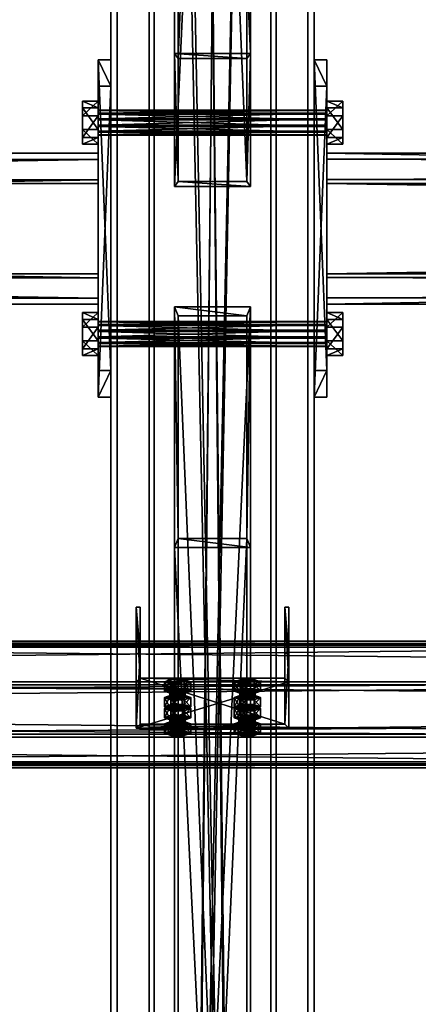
# Model space of a CAD drawing. Header units: millimetres. Extents: x -333 to 67333, y -930 to 39730.
# Tile 382 of 656: x 27748 to 28062, y 3966 to 4740. Entities that reach past the tile are written whole.
import ezdxf

# ---------------------------------------------------------------- set-up
doc = ezdxf.new("R2010")
doc.units = ezdxf.units.MM
for name, color, linetype in [('13', 7, 'Continuous'), ('5', 7, 'Continuous'), ('6', 7, 'Continuous'), ('7', 7, 'Continuous'), ('8', 7, 'Continuous'), ('95', 7, 'Continuous'), ('99', 7, 'Continuous')]:
    doc.layers.add(name, color=color, linetype=linetype)

msp = doc.modelspace()

# ---------------------------------------------------------------- meshes
at = {"layer": '13', "color": 30}
mesh = msp.add_polyface(dxfattribs=at)
corners = [(28500.01, 4248.32, 4335.28), (28500.01, 4175.93, 4319.89), (21700.01, 4175.93, 4319.89), (21700.01, 4248.32, 4335.28), (28500.01, 4217.1, 4126.22), (21700.01, 4217.1, 4126.22), (28500.01, 4156.45, 4113.33), (21700.01, 4156.45, 4113.33), (28500.01, 4153.75, 4126.05), (21700.01, 4153.75, 4126.05), (28500.01, 4151.8, 4125.63), (21700.01, 4151.8, 4125.63), (28500.01, 4154.91, 4110.96), (21700.01, 4154.91, 4110.96), (28500.01, 4219.47, 4124.68), (21700.01, 4219.47, 4124.68), (28500.01, 4178.31, 4318.35), (21700.01, 4178.31, 4318.35), (28500.01, 4246.78, 4332.91), (21700.01, 4246.78, 4332.91), (28500.01, 4249.48, 4320.19), (21700.01, 4249.48, 4320.19), (28500.01, 4251.44, 4320.61), (21700.01, 4251.44, 4320.61)]
mesh.append_faces([[corners[k] for k in face] for face in [(0, 2, 3, 3), (1, 5, 2, 2), (4, 7, 5, 5), (6, 9, 7, 7), (8, 11, 9, 9), (10, 13, 11, 11), (12, 15, 13, 13), (14, 17, 15, 15), (16, 19, 17, 17), (18, 21, 19, 19), (20, 23, 21, 21), (22, 3, 23, 23), (8, 12, 10, 10), (20, 0, 22, 22), (11, 7, 9, 9), (3, 21, 23, 23)]], dxfattribs={"vtx0": -1, "color": 30})
mesh.append_faces([[corners[k] for k in face] for face in [(14, 1, 16, 16), (16, 0, 18, 18), (18, 0, 20, 20), (2, 19, 3, 3), (19, 2, 17, 17), (17, 2, 15, 15), (15, 5, 13, 13), (13, 7, 11, 11), (21, 3, 19, 19)]], dxfattribs={"vtx0": -1, "vtx1": -1, "color": 30})
mesh.append_faces([[corners[k] for k in face] for face in [(12, 8, 6, 6), (6, 14, 12, 12), (14, 6, 4, 4), (14, 4, 1, 1), (16, 1, 0, 0), (15, 2, 5, 5), (13, 5, 7, 7)]], dxfattribs={"vtx0": -1, "vtx2": -1, "vtx3": -1, "color": 30})
mesh.append_faces([[corners[k] for k in face] for face in [(0, 1, 2, 2), (1, 4, 5, 5), (4, 6, 7, 7), (6, 8, 9, 9), (8, 10, 11, 11), (10, 12, 13, 13), (12, 14, 15, 15), (14, 16, 17, 17), (16, 18, 19, 19), (18, 20, 21, 21), (20, 22, 23, 23), (22, 0, 3, 3)]], dxfattribs={"vtx2": -1, "vtx3": -1, "color": 30})
mesh = msp.add_polyface(dxfattribs=at)
corners = [(34100.01, 4248.32, 4335.28), (34100.01, 4175.93, 4319.89), (27300.01, 4175.93, 4319.89), (27300.01, 4248.32, 4335.28), (34100.01, 4217.1, 4126.22), (27300.01, 4217.1, 4126.22), (34100.01, 4156.45, 4113.33), (27300.01, 4156.45, 4113.33), (34100.01, 4153.75, 4126.05), (27300.01, 4153.75, 4126.05), (34100.01, 4151.8, 4125.63), (27300.01, 4151.8, 4125.63), (34100.01, 4154.91, 4110.96), (27300.01, 4154.91, 4110.96), (34100.01, 4219.47, 4124.68), (27300.01, 4219.47, 4124.68), (34100.01, 4178.31, 4318.35), (27300.01, 4178.31, 4318.35), (34100.01, 4246.78, 4332.91), (27300.01, 4246.78, 4332.91), (34100.01, 4249.48, 4320.19), (27300.01, 4249.48, 4320.19), (34100.01, 4251.44, 4320.61), (27300.01, 4251.44, 4320.61)]
mesh.append_faces([[corners[k] for k in face] for face in [(0, 2, 3, 3), (1, 5, 2, 2), (4, 7, 5, 5), (6, 9, 7, 7), (8, 11, 9, 9), (10, 13, 11, 11), (12, 15, 13, 13), (14, 17, 15, 15), (16, 19, 17, 17), (18, 21, 19, 19), (20, 23, 21, 21), (22, 3, 23, 23), (8, 12, 10, 10), (20, 0, 22, 22), (11, 7, 9, 9), (3, 21, 23, 23)]], dxfattribs={"vtx0": -1, "color": 30})
mesh.append_faces([[corners[k] for k in face] for face in [(14, 1, 16, 16), (16, 0, 18, 18), (18, 0, 20, 20), (2, 19, 3, 3), (19, 2, 17, 17), (17, 2, 15, 15), (15, 5, 13, 13), (13, 7, 11, 11), (21, 3, 19, 19)]], dxfattribs={"vtx0": -1, "vtx1": -1, "color": 30})
mesh.append_faces([[corners[k] for k in face] for face in [(12, 8, 6, 6), (6, 14, 12, 12), (14, 6, 4, 4), (14, 4, 1, 1), (16, 1, 0, 0), (15, 2, 5, 5), (13, 5, 7, 7)]], dxfattribs={"vtx0": -1, "vtx2": -1, "vtx3": -1, "color": 30})
mesh.append_faces([[corners[k] for k in face] for face in [(0, 1, 2, 2), (1, 4, 5, 5), (4, 6, 7, 7), (6, 8, 9, 9), (8, 10, 11, 11), (10, 12, 13, 13), (12, 14, 15, 15), (14, 16, 17, 17), (16, 18, 19, 19), (18, 20, 21, 21), (20, 22, 23, 23), (22, 0, 3, 3)]], dxfattribs={"vtx2": -1, "vtx3": -1, "color": 30})
at = {"layer": '5', "color": 131}
mesh = msp.add_polyface(dxfattribs=at)
corners = [(27946, 185.3, 2984), (27854, 185.3, 2984), (27854, 9385, 2984), (27946, 9385, 2984), (27854, 185.3, 3076), (27854, 9385, 3076), (27946, 185.3, 3076), (27946, 9385, 3076), (27950, 185.3, 2980), (27950, 185.3, 3080), (27950, 9385, 3080), (27950, 9385, 2980), (27850, 185.3, 3080), (27850, 9385, 3080), (27850, 185.3, 2980), (27850, 9385, 2980)]
mesh.append_faces([[corners[k] for k in face] for face in [(0, 2, 3, 3), (1, 5, 2, 2), (4, 7, 5, 5), (6, 3, 7, 7), (8, 10, 11, 11), (9, 13, 10, 10), (12, 15, 13, 13), (14, 11, 15, 15)]], dxfattribs={"vtx0": -1, "color": 131})
mesh.append_faces([[corners[k] for k in face] for face in [(9, 6, 12, 12), (6, 8, 0, 0), (0, 8, 1, 1), (12, 4, 14, 14), (4, 12, 6, 6), (14, 1, 8, 8), (11, 3, 15, 15), (3, 10, 7, 7), (7, 10, 5, 5), (15, 2, 13, 13), (2, 15, 3, 3), (13, 5, 10, 10)]], dxfattribs={"vtx0": -1, "vtx1": -1, "color": 131})
mesh.append_faces([[corners[k] for k in face] for face in [(6, 9, 8, 8), (14, 4, 1, 1), (3, 11, 10, 10), (13, 2, 5, 5)]], dxfattribs={"vtx0": -1, "vtx2": -1, "vtx3": -1, "color": 131})
mesh.append_faces([[corners[k] for k in face] for face in [(0, 1, 2, 2), (1, 4, 5, 5), (4, 6, 7, 7), (6, 0, 3, 3), (8, 9, 10, 10), (9, 12, 13, 13), (12, 14, 15, 15), (14, 8, 11, 11)]], dxfattribs={"vtx2": -1, "vtx3": -1, "color": 131})
mesh = msp.add_polyface(dxfattribs=at)
corners = [(22390.09, 4540.33, 4064.12), (22390.09, 4630.32, 4083.25), (27810.08, 4630.32, 4083.25), (27810.08, 4540.33, 4064.12), (22390.09, 4611.2, 4173.24), (27810.08, 4611.2, 4173.24), (22390.09, 4521.21, 4154.11), (27810.08, 4521.21, 4154.11), (22390.09, 4537.25, 4059.38), (22390.09, 4516.46, 4157.19), (27810.08, 4516.46, 4157.19), (27810.08, 4537.25, 4059.38), (22390.09, 4614.28, 4177.98), (27810.08, 4614.28, 4177.98), (22390.09, 4635.07, 4080.17), (27810.08, 4635.07, 4080.17)]
mesh.append_faces([[corners[k] for k in face] for face in [(0, 2, 3, 3), (1, 5, 2, 2), (4, 7, 5, 5), (6, 3, 7, 7), (8, 10, 11, 11), (9, 13, 10, 10), (12, 15, 13, 13), (14, 11, 15, 15)]], dxfattribs={"vtx0": -1, "color": 131})
mesh.append_faces([[corners[k] for k in face] for face in [(9, 6, 12, 12), (6, 8, 0, 0), (0, 8, 1, 1), (12, 4, 14, 14), (4, 12, 6, 6), (14, 1, 8, 8), (11, 3, 15, 15), (3, 10, 7, 7), (13, 7, 10, 10)]], dxfattribs={"vtx0": -1, "vtx1": -1, "color": 131})
mesh.append_faces([[corners[k] for k in face] for face in [(6, 9, 8, 8), (14, 4, 1, 1), (3, 11, 10, 10), (15, 3, 2, 2), (2, 13, 15, 15), (13, 2, 5, 5), (13, 5, 7, 7)]], dxfattribs={"vtx0": -1, "vtx2": -1, "vtx3": -1, "color": 131})
mesh.append_faces([[corners[k] for k in face] for face in [(0, 1, 2, 2), (1, 4, 5, 5), (4, 6, 7, 7), (6, 0, 3, 3), (8, 9, 10, 10), (9, 12, 13, 13), (12, 14, 15, 15), (14, 8, 11, 11)]], dxfattribs={"vtx2": -1, "vtx3": -1, "color": 131})
mesh = msp.add_polyface(dxfattribs=at)
corners = [(27990.09, 4540.4, 4064.12), (27990.09, 4630.39, 4083.25), (33410.08, 4630.39, 4083.25), (33410.08, 4540.4, 4064.12), (27990.09, 4611.27, 4173.24), (33410.08, 4611.27, 4173.24), (27990.09, 4521.28, 4154.11), (33410.08, 4521.28, 4154.11), (27990.09, 4537.32, 4059.38), (27990.09, 4516.53, 4157.19), (33410.08, 4516.53, 4157.19), (33410.08, 4537.32, 4059.38), (27990.09, 4614.35, 4177.98), (33410.08, 4614.35, 4177.98), (27990.09, 4635.14, 4080.17), (33410.08, 4635.14, 4080.17)]
mesh.append_faces([[corners[k] for k in face] for face in [(0, 2, 3, 3), (1, 5, 2, 2), (4, 7, 5, 5), (6, 3, 7, 7), (8, 10, 11, 11), (9, 13, 10, 10), (12, 15, 13, 13), (14, 11, 15, 15)]], dxfattribs={"vtx0": -1, "color": 131})
mesh.append_faces([[corners[k] for k in face] for face in [(9, 6, 12, 12), (6, 8, 0, 0), (0, 8, 1, 1), (12, 4, 14, 14), (4, 12, 6, 6), (14, 1, 8, 8), (3, 10, 7, 7), (15, 2, 13, 13), (13, 7, 10, 10)]], dxfattribs={"vtx0": -1, "vtx1": -1, "color": 131})
mesh.append_faces([[corners[k] for k in face] for face in [(6, 9, 8, 8), (14, 4, 1, 1), (11, 3, 2, 2), (3, 11, 10, 10), (2, 15, 11, 11), (13, 2, 5, 5), (13, 5, 7, 7)]], dxfattribs={"vtx0": -1, "vtx2": -1, "vtx3": -1, "color": 131})
mesh.append_faces([[corners[k] for k in face] for face in [(0, 1, 2, 2), (1, 4, 5, 5), (4, 6, 7, 7), (6, 0, 3, 3), (8, 9, 10, 10), (9, 12, 13, 13), (12, 14, 15, 15), (14, 8, 11, 11)]], dxfattribs={"vtx2": -1, "vtx3": -1, "color": 131})
at = {"layer": '6', "color": 2}
mesh = msp.add_polyface(dxfattribs=at)
corners = [(27825, 7914.78, 4751.68), (27975, 7914.78, 4751.68), (27975, 175.3, 3106.65), (27825, 175.3, 3106.65), (27975, 7883.59, 4898.4), (27975, 25.3, 3228.12), (27825, 7883.59, 4898.4), (27825, 25.3, 3228.12), (27820, 7915.82, 4746.79), (27820, 7882.55, 4903.29), (27820, 20.3, 3232.17), (27820, 180.3, 3102.61), (27980, 7882.55, 4903.29), (27980, 20.3, 3232.17), (27980, 7915.82, 4746.79), (27980, 180.3, 3102.61)]
mesh.append_faces([[corners[k] for k in face] for face in [(0, 2, 3, 3), (1, 5, 2, 2), (4, 7, 5, 5), (6, 3, 7, 7), (8, 10, 11, 11), (9, 13, 10, 10), (12, 15, 13, 13), (14, 11, 15, 15)]], dxfattribs={"vtx0": -1, "color": 2})
mesh.append_faces([[corners[k] for k in face] for face in [(9, 6, 12, 12), (6, 8, 0, 0), (0, 8, 1, 1), (12, 4, 14, 14), (4, 12, 6, 6), (14, 1, 8, 8), (11, 3, 15, 15), (3, 10, 7, 7), (7, 10, 5, 5), (15, 2, 13, 13), (2, 15, 3, 3), (13, 5, 10, 10)]], dxfattribs={"vtx0": -1, "vtx1": -1, "color": 2})
mesh.append_faces([[corners[k] for k in face] for face in [(6, 9, 8, 8), (14, 4, 1, 1), (3, 11, 10, 10), (13, 2, 5, 5)]], dxfattribs={"vtx0": -1, "vtx2": -1, "vtx3": -1, "color": 2})
mesh.append_faces([[corners[k] for k in face] for face in [(0, 1, 2, 2), (1, 4, 5, 5), (4, 6, 7, 7), (6, 0, 3, 3), (8, 9, 10, 10), (9, 12, 13, 13), (12, 14, 15, 15), (14, 8, 11, 11)]], dxfattribs={"vtx2": -1, "vtx3": -1, "color": 2})
at = {"layer": '7', "color": 6}
mesh = msp.add_polyface(dxfattribs=at)
corners = [(27840.01, 4183.09, 4295.86), (27960.01, 4183.09, 4295.86), (27960.01, 4219.47, 4124.68), (27840.01, 4219.47, 4124.68), (27960.01, 4241.78, 4308.33), (27960.01, 4278.16, 4137.15), (27957.01, 4241.78, 4308.33), (27957.01, 4278.16, 4137.15), (27957.01, 4186.02, 4296.48), (27957.01, 4222.41, 4125.3), (27843.01, 4186.02, 4296.48), (27843.01, 4222.41, 4125.3), (27843.01, 4241.78, 4308.33), (27843.01, 4278.16, 4137.15), (27840.01, 4241.78, 4308.33), (27840.01, 4278.16, 4137.15)]
mesh.append_faces([[corners[k] for k in face] for face in [(0, 2, 3, 3), (1, 5, 2, 2), (4, 7, 5, 5), (6, 9, 7, 7), (8, 11, 9, 9), (10, 13, 11, 11), (12, 15, 13, 13), (14, 3, 15, 15), (12, 0, 14, 14), (7, 2, 5, 5)]], dxfattribs={"vtx0": -1, "color": 6})
mesh.append_faces([[corners[k] for k in face] for face in [(1, 8, 4, 4), (8, 0, 10, 10), (10, 0, 12, 12), (3, 11, 15, 15), (11, 2, 9, 9), (9, 2, 7, 7)]], dxfattribs={"vtx0": -1, "vtx1": -1, "color": 6})
mesh.append_faces([[corners[k] for k in face] for face in [(8, 1, 0, 0), (11, 3, 2, 2)]], dxfattribs={"vtx0": -1, "vtx2": -1, "vtx3": -1, "color": 6})
mesh.append_faces([[corners[k] for k in face] for face in [(6, 4, 8, 8), (13, 15, 11, 11)]], dxfattribs={"vtx1": -1, "color": 6})
mesh.append_faces([[corners[k] for k in face] for face in [(0, 1, 2, 2), (1, 4, 5, 5), (4, 6, 7, 7), (6, 8, 9, 9), (8, 10, 11, 11), (10, 12, 13, 13), (12, 14, 15, 15), (14, 0, 3, 3)]], dxfattribs={"vtx2": -1, "vtx3": -1, "color": 6})
at = {"layer": '8', "color": 253}
mesh = msp.add_polyface(dxfattribs=at)
corners = [(27873, 5920.24, 3080), (27927, 5920.24, 3080), (27927, 4612.96, 4044.77), (27873, 4612.96, 4044.77), (27927, 6044.86, 3080), (27927, 4709.72, 4065.33), (27873, 6044.86, 3080), (27873, 4709.72, 4065.33), (27870, 5915.19, 3080), (27870, 6049.91, 3080), (27870, 4713.64, 4066.17), (27870, 4609.04, 4043.93), (27930, 6049.91, 3080), (27930, 4713.64, 4066.17), (27930, 5915.19, 3080), (27930, 4609.04, 4043.93)]
mesh.append_faces([[corners[k] for k in face] for face in [(0, 2, 3, 3), (1, 5, 2, 2), (4, 7, 5, 5), (6, 3, 7, 7), (8, 10, 11, 11), (9, 13, 10, 10), (12, 15, 13, 13), (14, 11, 15, 15)]], dxfattribs={"vtx0": -1, "color": 253})
mesh.append_faces([[corners[k] for k in face] for face in [(9, 6, 12, 12), (6, 8, 0, 0), (0, 8, 1, 1), (12, 4, 14, 14), (4, 12, 6, 6), (14, 1, 8, 8), (11, 3, 15, 15), (3, 10, 7, 7), (7, 10, 5, 5), (15, 2, 13, 13), (2, 15, 3, 3), (13, 5, 10, 10)]], dxfattribs={"vtx0": -1, "vtx1": -1, "color": 253})
mesh.append_faces([[corners[k] for k in face] for face in [(6, 9, 8, 8), (14, 4, 1, 1), (3, 11, 10, 10), (13, 2, 5, 5)]], dxfattribs={"vtx0": -1, "vtx2": -1, "vtx3": -1, "color": 253})
mesh.append_faces([[corners[k] for k in face] for face in [(0, 1, 2, 2), (1, 4, 5, 5), (4, 6, 7, 7), (6, 0, 3, 3), (8, 9, 10, 10), (9, 12, 13, 13), (12, 14, 15, 15), (14, 8, 11, 11)]], dxfattribs={"vtx2": -1, "vtx3": -1, "color": 253})
mesh = msp.add_polyface(dxfattribs=at)
corners = [(27873, 4507.16, 4022.28), (27927, 4507.16, 4022.28), (27927, 3230.36, 3080), (27873, 3230.36, 3080), (27927, 4332.13, 3985.08), (27927, 3105.74, 3080), (27873, 4332.13, 3985.08), (27873, 3105.74, 3080), (27870, 4514.26, 4023.79), (27870, 4325.04, 3983.57), (27870, 3100.69, 3080), (27870, 3235.41, 3080), (27930, 4325.04, 3983.57), (27930, 3100.69, 3080), (27930, 4514.26, 4023.79), (27930, 3235.41, 3080)]
mesh.append_faces([[corners[k] for k in face] for face in [(0, 2, 3, 3), (1, 5, 2, 2), (4, 7, 5, 5), (6, 3, 7, 7), (8, 10, 11, 11), (9, 13, 10, 10), (12, 15, 13, 13), (14, 11, 15, 15)]], dxfattribs={"vtx0": -1, "color": 253})
mesh.append_faces([[corners[k] for k in face] for face in [(9, 6, 12, 12), (6, 8, 0, 0), (0, 8, 1, 1), (12, 4, 14, 14), (4, 12, 6, 6), (14, 1, 8, 8), (11, 3, 15, 15), (3, 10, 7, 7), (7, 10, 5, 5), (15, 2, 13, 13), (2, 15, 3, 3), (13, 5, 10, 10)]], dxfattribs={"vtx0": -1, "vtx1": -1, "color": 253})
mesh.append_faces([[corners[k] for k in face] for face in [(6, 9, 8, 8), (14, 4, 1, 1), (3, 11, 10, 10), (13, 2, 5, 5)]], dxfattribs={"vtx0": -1, "vtx2": -1, "vtx3": -1, "color": 253})
mesh.append_faces([[corners[k] for k in face] for face in [(0, 1, 2, 2), (1, 4, 5, 5), (4, 6, 7, 7), (6, 0, 3, 3), (8, 9, 10, 10), (9, 12, 13, 13), (12, 14, 15, 15), (14, 8, 11, 11)]], dxfattribs={"vtx2": -1, "vtx3": -1, "color": 253})
at = {"layer": '95', "color": 7}
mesh = msp.add_polyface(dxfattribs=at)
corners = [(27810.08, 4502.68, 4103.09), (27810.08, 4502.41, 4097.92), (27990.08, 4502.41, 4097.92), (27990.08, 4502.68, 4103.09), (27810.08, 4499.59, 4093.58), (27990.08, 4499.59, 4093.58), (27810.08, 4494.98, 4091.23), (27990.08, 4494.98, 4091.23), (27810.08, 4489.81, 4091.5), (27990.08, 4489.81, 4091.5), (27810.08, 4485.47, 4094.32), (27990.08, 4485.47, 4094.32), (27810.08, 4483.12, 4098.93), (27990.08, 4483.12, 4098.93), (27810.08, 4483.39, 4104.1), (27990.08, 4483.39, 4104.1), (27810.08, 4486.21, 4108.44), (27990.08, 4486.21, 4108.44), (27810.08, 4490.82, 4110.79), (27990.08, 4490.82, 4110.79), (27810.08, 4495.99, 4110.52), (27990.08, 4495.99, 4110.52), (27810.08, 4500.33, 4107.7), (27990.08, 4500.33, 4107.7), (27990.08, 4509.84, 4104.61), (27990.08, 4504.49, 4088.14), (28002.58, 4504.49, 4088.14), (28002.58, 4509.84, 4104.61), (27990.08, 4487.55, 4084.54), (28002.58, 4487.55, 4084.54), (27990.08, 4475.96, 4097.41), (28002.58, 4475.96, 4097.41), (27990.08, 4481.31, 4113.88), (28002.58, 4481.31, 4113.88), (27990.08, 4498.25, 4117.48), (28002.58, 4498.25, 4117.48), (27797.58, 4509.84, 4104.61), (27797.58, 4504.49, 4088.14), (27810.08, 4504.49, 4088.14), (27810.08, 4509.84, 4104.61), (27797.58, 4487.55, 4084.54), (27810.08, 4487.55, 4084.54), (27797.58, 4475.96, 4097.41), (27810.08, 4475.96, 4097.41), (27797.58, 4481.31, 4113.88), (27810.08, 4481.31, 4113.88), (27797.58, 4498.25, 4117.48), (27810.08, 4498.25, 4117.48), (27810.08, 4668.97, 4138.43), (27810.08, 4668.7, 4133.26), (27990.08, 4668.7, 4133.26), (27990.08, 4668.97, 4138.43), (27810.08, 4665.88, 4128.92), (27990.08, 4665.88, 4128.92), (27810.08, 4661.27, 4126.57), (27990.08, 4661.27, 4126.57), (27810.08, 4656.1, 4126.84), (27990.08, 4656.1, 4126.84), (27810.08, 4651.76, 4129.66), (27990.08, 4651.76, 4129.66), (27810.08, 4649.41, 4134.27), (27990.08, 4649.41, 4134.27), (27810.08, 4649.68, 4139.44), (27990.08, 4649.68, 4139.44), (27810.08, 4652.5, 4143.78), (27990.08, 4652.5, 4143.78), (27810.08, 4657.11, 4146.13), (27990.08, 4657.11, 4146.13), (27810.08, 4662.28, 4145.86), (27990.08, 4662.28, 4145.86), (27810.08, 4666.62, 4143.04), (27990.08, 4666.62, 4143.04), (27990.08, 4676.13, 4139.95), (27990.08, 4670.78, 4123.48), (28002.58, 4670.78, 4123.48), (28002.58, 4676.13, 4139.95), (27990.08, 4653.83, 4119.88), (28002.58, 4653.83, 4119.88), (27990.08, 4642.25, 4132.75), (28002.58, 4642.25, 4132.75), (27990.08, 4647.6, 4149.22), (28002.58, 4647.6, 4149.22), (27990.08, 4664.54, 4152.83), (28002.58, 4664.54, 4152.83), (27797.58, 4676.13, 4139.95), (27797.58, 4670.78, 4123.48), (27810.08, 4670.78, 4123.48), (27810.08, 4676.13, 4139.95), (27797.58, 4653.83, 4119.88), (27810.08, 4653.83, 4119.88), (27797.58, 4642.25, 4132.75), (27810.08, 4642.25, 4132.75), (27797.58, 4647.6, 4149.22), (27810.08, 4647.6, 4149.22), (27797.58, 4664.54, 4152.83), (27810.08, 4664.54, 4152.83)]
mesh.append_faces([[corners[k] for k in face] for face in [(0, 2, 3, 3), (1, 5, 2, 2), (4, 7, 5, 5), (6, 9, 7, 7), (8, 11, 9, 9), (10, 13, 11, 11), (12, 15, 13, 13), (14, 17, 15, 15), (16, 19, 17, 17), (18, 21, 19, 19), (20, 23, 21, 21), (22, 3, 23, 23), (4, 8, 6, 6), (16, 20, 18, 18), (23, 19, 21, 21), (9, 5, 7, 7), (24, 26, 27, 27), (25, 29, 26, 26), (28, 31, 29, 29), (30, 33, 31, 31), (32, 35, 33, 33), (34, 27, 35, 35), (25, 30, 28, 28), (32, 24, 34, 34), (27, 33, 35, 35), (31, 26, 29, 29), (36, 38, 39, 39), (37, 41, 38, 38), (40, 43, 41, 41), (42, 45, 43, 43), (44, 47, 45, 45), (46, 39, 47, 47), (37, 42, 40, 40), (44, 36, 46, 46), (39, 45, 47, 47), (43, 38, 41, 41), (48, 50, 51, 51), (49, 53, 50, 50), (52, 55, 53, 53), (54, 57, 55, 55), (56, 59, 57, 57), (58, 61, 59, 59), (60, 63, 61, 61), (62, 65, 63, 63), (64, 67, 65, 65), (66, 69, 67, 67), (68, 71, 69, 69), (70, 51, 71, 71), (52, 56, 54, 54), (64, 68, 66, 66), (71, 67, 69, 69), (57, 53, 55, 55), (72, 74, 75, 75), (73, 77, 74, 74), (76, 79, 77, 77), (78, 81, 79, 79), (80, 83, 81, 81), (82, 75, 83, 83), (73, 78, 76, 76), (80, 72, 82, 82), (75, 81, 83, 83), (79, 74, 77, 77), (84, 86, 87, 87), (85, 89, 86, 86), (88, 91, 89, 89), (90, 93, 91, 91), (92, 95, 93, 93), (94, 87, 95, 95), (85, 90, 88, 88), (92, 84, 94, 94), (87, 93, 95, 95), (91, 86, 89, 89)]], dxfattribs={"vtx0": -1, "color": 7})
mesh.append_faces([[corners[k] for k in face] for face in [(8, 4, 10, 10), (10, 1, 12, 12), (12, 0, 14, 14), (14, 22, 16, 16), (19, 23, 17, 17), (17, 23, 15, 15), (15, 3, 13, 13), (13, 2, 11, 11), (11, 5, 9, 9), (30, 25, 32, 32), (33, 26, 31, 31), (42, 36, 44, 44), (45, 39, 43, 43), (56, 52, 58, 58), (58, 49, 60, 60), (60, 48, 62, 62), (62, 70, 64, 64), (67, 71, 65, 65), (65, 71, 63, 63), (63, 51, 61, 61), (61, 50, 59, 59), (59, 53, 57, 57), (78, 73, 80, 80), (81, 74, 79, 79), (90, 85, 92, 92), (93, 87, 91, 91)]], dxfattribs={"vtx0": -1, "vtx1": -1, "color": 7})
mesh.append_faces([[corners[k] for k in face] for face in [(10, 4, 1, 1), (12, 1, 0, 0), (14, 0, 22, 22), (16, 22, 20, 20), (15, 23, 3, 3), (13, 3, 2, 2), (11, 2, 5, 5), (32, 25, 24, 24), (33, 27, 26, 26), (42, 37, 36, 36), (43, 39, 38, 38), (58, 52, 49, 49), (60, 49, 48, 48), (62, 48, 70, 70), (64, 70, 68, 68), (63, 71, 51, 51), (61, 51, 50, 50), (59, 50, 53, 53), (80, 73, 72, 72), (81, 75, 74, 74), (92, 85, 84, 84), (91, 87, 86, 86)]], dxfattribs={"vtx0": -1, "vtx2": -1, "vtx3": -1, "color": 7})
mesh.append_faces([[corners[k] for k in face] for face in [(0, 1, 2, 2), (1, 4, 5, 5), (4, 6, 7, 7), (6, 8, 9, 9), (8, 10, 11, 11), (10, 12, 13, 13), (12, 14, 15, 15), (14, 16, 17, 17), (16, 18, 19, 19), (18, 20, 21, 21), (20, 22, 23, 23), (22, 0, 3, 3), (24, 25, 26, 26), (25, 28, 29, 29), (28, 30, 31, 31), (30, 32, 33, 33), (32, 34, 35, 35), (34, 24, 27, 27), (36, 37, 38, 38), (37, 40, 41, 41), (40, 42, 43, 43), (42, 44, 45, 45), (44, 46, 47, 47), (46, 36, 39, 39), (48, 49, 50, 50), (49, 52, 53, 53), (52, 54, 55, 55), (54, 56, 57, 57), (56, 58, 59, 59), (58, 60, 61, 61), (60, 62, 63, 63), (62, 64, 65, 65), (64, 66, 67, 67), (66, 68, 69, 69), (68, 70, 71, 71), (70, 48, 51, 51), (72, 73, 74, 74), (73, 76, 77, 77), (76, 78, 79, 79), (78, 80, 81, 81), (80, 82, 83, 83), (82, 72, 75, 75), (84, 85, 86, 86), (85, 88, 89, 89), (88, 90, 91, 91), (90, 92, 93, 93), (92, 94, 95, 95), (94, 84, 87, 87)]], dxfattribs={"vtx2": -1, "vtx3": -1, "color": 7})
at = {"layer": '95', "color": 20}
mesh = msp.add_polyface(dxfattribs=at)
corners = [(27866.51, 4207.12, 4173.17), (27867.31, 4212.63, 4171.28), (27866.51, 4212.01, 4174.21), (27867.31, 4207.74, 4170.24), (27869.51, 4208.2, 4168.09), (27869.51, 4213.09, 4169.13), (27872.51, 4208.37, 4167.3), (27872.51, 4213.26, 4168.34), (27875.51, 4208.2, 4168.09), (27875.51, 4213.09, 4169.13), (27877.71, 4207.74, 4170.24), (27877.71, 4212.63, 4171.28), (27878.51, 4212.01, 4174.21), (27878.51, 4207.12, 4173.17), (27877.71, 4211.39, 4177.15), (27867.31, 4206.5, 4176.11), (27867.31, 4211.39, 4177.15), (27869.51, 4210.93, 4179.29), (27875.51, 4210.93, 4179.29), (27872.51, 4210.76, 4180.08), (27862.12, 4212.01, 4174.21), (27867.31, 4213.88, 4165.41), (27867.31, 4221.22, 4166.97), (27862.12, 4219.35, 4175.77), (27877.71, 4213.88, 4165.41), (27877.71, 4221.22, 4166.97), (27882.9, 4212.01, 4174.21), (27882.9, 4219.35, 4175.77), (27877.71, 4210.14, 4183.02), (27877.71, 4217.48, 4184.57), (27867.31, 4210.14, 4183.02), (27867.31, 4217.48, 4184.57)]
mesh.append_faces([[corners[k] for k in face] for face in [(0, 1, 2, 2), (3, 5, 1, 1), (4, 7, 5, 5), (6, 9, 7, 7), (8, 11, 9, 9), (10, 12, 11, 11), (13, 14, 12, 12), (15, 2, 16, 16), (17, 18, 19, 19), (9, 5, 7, 7), (20, 22, 23, 23), (21, 25, 22, 22), (24, 27, 25, 25), (26, 29, 27, 27), (28, 31, 29, 29), (30, 23, 31, 31), (21, 26, 24, 24), (28, 20, 30, 30), (23, 29, 31, 31), (27, 22, 25, 25)]], dxfattribs={"vtx0": -1, "color": 20})
mesh.append_faces([[corners[k] for k in face] for face in [(18, 16, 14, 14), (14, 2, 12, 12), (12, 1, 11, 11), (11, 5, 9, 9), (26, 20, 28, 28), (29, 23, 27, 27)]], dxfattribs={"vtx0": -1, "vtx1": -1, "color": 20})
mesh.append_faces([[corners[k] for k in face] for face in [(18, 17, 16, 16), (14, 16, 2, 2), (12, 2, 1, 1), (11, 1, 5, 5), (26, 21, 20, 20), (27, 23, 22, 22)]], dxfattribs={"vtx0": -1, "vtx2": -1, "vtx3": -1, "color": 20})
mesh.append_faces([[corners[k] for k in face] for face in [(3, 4, 5, 5), (4, 6, 7, 7), (6, 8, 9, 9), (8, 10, 11, 11), (20, 21, 22, 22), (21, 24, 25, 25), (24, 26, 27, 27), (26, 28, 29, 29), (28, 30, 31, 31), (30, 20, 23, 23)]], dxfattribs={"vtx2": -1, "vtx3": -1, "color": 20})
mesh = msp.add_polyface(dxfattribs=at)
corners = [(27921.51, 4207.12, 4173.17), (27922.31, 4212.63, 4171.28), (27921.51, 4212.01, 4174.21), (27922.31, 4207.74, 4170.24), (27924.51, 4208.2, 4168.09), (27924.51, 4213.09, 4169.13), (27927.51, 4208.37, 4167.3), (27927.51, 4213.26, 4168.34), (27930.51, 4208.2, 4168.09), (27930.51, 4213.09, 4169.13), (27932.71, 4207.74, 4170.24), (27932.71, 4212.63, 4171.28), (27933.51, 4212.01, 4174.21), (27933.51, 4207.12, 4173.17), (27932.71, 4211.39, 4177.15), (27922.31, 4206.5, 4176.11), (27922.31, 4211.39, 4177.15), (27927.51, 4210.76, 4180.08), (27924.51, 4210.93, 4179.29), (27930.51, 4210.93, 4179.29), (27917.12, 4212.01, 4174.21), (27922.31, 4213.88, 4165.41), (27922.31, 4221.22, 4166.97), (27917.12, 4219.35, 4175.77), (27932.71, 4213.88, 4165.41), (27932.71, 4221.22, 4166.97), (27937.9, 4212.01, 4174.21), (27937.9, 4219.35, 4175.77), (27932.71, 4210.14, 4183.02), (27932.71, 4217.48, 4184.57), (27922.31, 4210.14, 4183.02), (27922.31, 4217.48, 4184.57)]
mesh.append_faces([[corners[k] for k in face] for face in [(0, 1, 2, 2), (3, 5, 1, 1), (4, 7, 5, 5), (6, 9, 7, 7), (8, 11, 9, 9), (10, 12, 11, 11), (13, 14, 12, 12), (15, 2, 16, 16), (16, 17, 18, 18), (9, 5, 7, 7), (20, 22, 23, 23), (21, 25, 22, 22), (24, 27, 25, 25), (26, 29, 27, 27), (28, 31, 29, 29), (30, 23, 31, 31), (21, 26, 24, 24), (28, 20, 30, 30), (23, 29, 31, 31), (27, 22, 25, 25)]], dxfattribs={"vtx0": -1, "color": 20})
mesh.append_faces([[corners[k] for k in face] for face in [(17, 16, 19, 19), (19, 16, 14, 14), (14, 2, 12, 12), (12, 1, 11, 11), (11, 5, 9, 9), (26, 20, 28, 28), (29, 23, 27, 27)]], dxfattribs={"vtx0": -1, "vtx1": -1, "color": 20})
mesh.append_faces([[corners[k] for k in face] for face in [(14, 16, 2, 2), (12, 2, 1, 1), (11, 1, 5, 5), (26, 21, 20, 20), (27, 23, 22, 22)]], dxfattribs={"vtx0": -1, "vtx2": -1, "vtx3": -1, "color": 20})
mesh.append_faces([[corners[k] for k in face] for face in [(3, 4, 5, 5), (4, 6, 7, 7), (6, 8, 9, 9), (8, 10, 11, 11), (20, 21, 22, 22), (21, 24, 25, 25), (24, 26, 27, 27), (26, 28, 29, 29), (28, 30, 31, 31), (30, 20, 23, 23)]], dxfattribs={"vtx2": -1, "vtx3": -1, "color": 20})
mesh = msp.add_polyface(dxfattribs=at)
corners = [(27882.9, 4198.56, 4273.59), (27862.12, 4198.56, 4273.59), (27867.31, 4200.43, 4264.78), (27877.71, 4200.43, 4264.78), (27866.51, 4207.12, 4173.17), (27867.31, 4207.74, 4170.24), (27867.31, 4212.63, 4171.28), (27877.71, 4207.74, 4170.24), (27878.51, 4207.12, 4173.17), (27878.51, 4212.01, 4174.21), (27877.71, 4206.5, 4176.11), (27877.71, 4211.39, 4177.15), (27875.51, 4206.04, 4178.26), (27875.51, 4210.93, 4179.29), (27872.51, 4205.87, 4179.04), (27872.51, 4210.76, 4180.08), (27869.51, 4206.04, 4178.26), (27869.51, 4210.93, 4179.29), (27867.31, 4206.5, 4176.11), (27867.31, 4211.39, 4177.15), (27866.51, 4212.01, 4174.21), (27869.51, 4208.2, 4168.09), (27875.51, 4208.2, 4168.09), (27872.51, 4208.37, 4167.3), (27862.12, 4199.78, 4171.61), (27867.31, 4201.66, 4162.81), (27867.31, 4208.99, 4164.37), (27862.12, 4207.12, 4173.17), (27877.71, 4201.66, 4162.81), (27877.71, 4208.99, 4164.37), (27882.9, 4199.78, 4171.61), (27882.9, 4207.12, 4173.17), (27877.71, 4197.91, 4180.42), (27877.71, 4205.25, 4181.98), (27867.31, 4197.91, 4180.42), (27867.31, 4205.25, 4181.98)]
mesh.append_faces([[corners[k] for k in face] for face in [(0, 2, 3, 3), (10, 13, 11, 11), (12, 15, 13, 13), (14, 17, 15, 15), (16, 19, 17, 17), (21, 22, 23, 23), (12, 16, 14, 14), (24, 26, 27, 27), (25, 29, 26, 26), (28, 31, 29, 29), (30, 33, 31, 31), (32, 35, 33, 33), (34, 27, 35, 35), (25, 30, 28, 28), (27, 33, 35, 35), (31, 26, 29, 29)]], dxfattribs={"vtx0": -1, "color": 20})
mesh.append_faces([[corners[k] for k in face] for face in [(22, 21, 7, 7), (7, 5, 8, 8), (8, 4, 10, 10), (10, 18, 12, 12), (33, 27, 31, 31)]], dxfattribs={"vtx0": -1, "vtx1": -1, "color": 20})
mesh.append_faces([[corners[k] for k in face] for face in [(0, 1, 2, 2), (7, 21, 5, 5), (8, 5, 4, 4), (10, 4, 18, 18), (12, 18, 16, 16), (30, 25, 24, 24), (31, 27, 26, 26)]], dxfattribs={"vtx0": -1, "vtx2": -1, "vtx3": -1, "color": 20})
mesh.append_faces([[corners[k] for k in face] for face in [(4, 5, 6, 6), (7, 8, 9, 9), (8, 10, 11, 11), (10, 12, 13, 13), (12, 14, 15, 15), (14, 16, 17, 17), (16, 18, 19, 19), (18, 4, 20, 20), (24, 25, 26, 26), (25, 28, 29, 29), (28, 30, 31, 31), (30, 32, 33, 33), (32, 34, 35, 35), (34, 24, 27, 27)]], dxfattribs={"vtx2": -1, "vtx3": -1, "color": 20})
mesh = msp.add_polyface(dxfattribs=at)
corners = [(27937.9, 4198.56, 4273.59), (27917.12, 4198.56, 4273.59), (27922.31, 4200.43, 4264.78), (27932.71, 4200.43, 4264.78), (27921.51, 4207.12, 4173.17), (27922.31, 4207.74, 4170.24), (27922.31, 4212.63, 4171.28), (27932.71, 4207.74, 4170.24), (27933.51, 4207.12, 4173.17), (27933.51, 4212.01, 4174.21), (27932.71, 4206.5, 4176.11), (27932.71, 4211.39, 4177.15), (27930.51, 4206.04, 4178.26), (27930.51, 4210.93, 4179.29), (27927.51, 4205.87, 4179.04), (27927.51, 4210.76, 4180.08), (27924.51, 4206.04, 4178.26), (27924.51, 4210.93, 4179.29), (27922.31, 4206.5, 4176.11), (27922.31, 4211.39, 4177.15), (27921.51, 4212.01, 4174.21), (27924.51, 4208.2, 4168.09), (27930.51, 4208.2, 4168.09), (27927.51, 4208.37, 4167.3), (27917.12, 4199.78, 4171.61), (27922.31, 4201.66, 4162.81), (27922.31, 4208.99, 4164.37), (27917.12, 4207.12, 4173.17), (27932.71, 4201.66, 4162.81), (27932.71, 4208.99, 4164.37), (27937.9, 4199.78, 4171.61), (27937.9, 4207.12, 4173.17), (27932.71, 4197.91, 4180.42), (27932.71, 4205.25, 4181.98), (27922.31, 4197.91, 4180.42), (27922.31, 4205.25, 4181.98)]
mesh.append_faces([[corners[k] for k in face] for face in [(0, 2, 3, 3), (10, 13, 11, 11), (12, 15, 13, 13), (14, 17, 15, 15), (16, 19, 17, 17), (21, 22, 23, 23), (12, 16, 14, 14), (24, 26, 27, 27), (25, 29, 26, 26), (28, 31, 29, 29), (30, 33, 31, 31), (32, 35, 33, 33), (34, 27, 35, 35), (25, 30, 28, 28), (27, 33, 35, 35), (31, 26, 29, 29)]], dxfattribs={"vtx0": -1, "color": 20})
mesh.append_faces([[corners[k] for k in face] for face in [(22, 21, 7, 7), (7, 5, 8, 8), (8, 4, 10, 10), (10, 18, 12, 12), (33, 27, 31, 31)]], dxfattribs={"vtx0": -1, "vtx1": -1, "color": 20})
mesh.append_faces([[corners[k] for k in face] for face in [(0, 1, 2, 2), (7, 21, 5, 5), (8, 5, 4, 4), (10, 4, 18, 18), (12, 18, 16, 16), (30, 25, 24, 24), (31, 27, 26, 26)]], dxfattribs={"vtx0": -1, "vtx2": -1, "vtx3": -1, "color": 20})
mesh.append_faces([[corners[k] for k in face] for face in [(4, 5, 6, 6), (7, 8, 9, 9), (8, 10, 11, 11), (10, 12, 13, 13), (12, 14, 15, 15), (14, 16, 17, 17), (16, 18, 19, 19), (18, 4, 20, 20), (24, 25, 26, 26), (25, 28, 29, 29), (28, 30, 31, 31), (30, 32, 33, 33), (32, 34, 35, 35), (34, 24, 27, 27)]], dxfattribs={"vtx2": -1, "vtx3": -1, "color": 20})
mesh = msp.add_polyface(dxfattribs=at)
corners = [(27866.51, 4186.33, 4270.99), (27867.31, 4191.84, 4269.09), (27866.51, 4191.22, 4272.03), (27867.31, 4186.95, 4268.05), (27869.51, 4187.41, 4265.9), (27869.51, 4192.3, 4266.94), (27872.51, 4187.58, 4265.12), (27872.51, 4192.47, 4266.16), (27875.51, 4187.41, 4265.9), (27875.51, 4192.3, 4266.94), (27877.71, 4186.95, 4268.05), (27877.71, 4191.84, 4269.09), (27878.51, 4191.22, 4272.03), (27878.51, 4186.33, 4270.99), (27877.71, 4190.6, 4274.96), (27867.31, 4185.71, 4273.92), (27867.31, 4190.6, 4274.96), (27869.51, 4190.14, 4277.11), (27875.51, 4190.14, 4277.11), (27872.51, 4189.97, 4277.9), (27862.12, 4191.22, 4272.03), (27867.31, 4193.09, 4263.22), (27867.31, 4200.43, 4264.78), (27862.12, 4198.56, 4273.59), (27877.71, 4193.09, 4263.22), (27877.71, 4200.43, 4264.78), (27882.9, 4191.22, 4272.03), (27882.9, 4198.56, 4273.59), (27877.71, 4189.35, 4280.83), (27877.71, 4196.69, 4282.39), (27867.31, 4189.35, 4280.83), (27867.31, 4196.69, 4282.39), (27882.9, 4199.78, 4171.61), (27862.12, 4199.78, 4171.61), (27877.71, 4197.91, 4180.42), (27867.31, 4197.91, 4180.42)]
mesh.append_faces([[corners[k] for k in face] for face in [(0, 1, 2, 2), (3, 5, 1, 1), (4, 7, 5, 5), (6, 9, 7, 7), (8, 11, 9, 9), (10, 12, 11, 11), (13, 14, 12, 12), (15, 2, 16, 16), (17, 18, 19, 19), (9, 5, 7, 7), (20, 22, 23, 23), (21, 25, 22, 22), (24, 27, 25, 25), (26, 29, 27, 27), (28, 31, 29, 29), (30, 23, 31, 31), (21, 26, 24, 24), (28, 20, 30, 30), (23, 29, 31, 31), (34, 33, 35, 35)]], dxfattribs={"vtx0": -1, "color": 20})
mesh.append_faces([[corners[k] for k in face] for face in [(18, 16, 14, 14), (14, 2, 12, 12), (12, 1, 11, 11), (11, 5, 9, 9), (26, 20, 28, 28), (29, 23, 27, 27), (32, 33, 34, 34)]], dxfattribs={"vtx0": -1, "vtx1": -1, "color": 20})
mesh.append_faces([[corners[k] for k in face] for face in [(18, 17, 16, 16), (14, 16, 2, 2), (12, 2, 1, 1), (11, 1, 5, 5), (26, 21, 20, 20)]], dxfattribs={"vtx0": -1, "vtx2": -1, "vtx3": -1, "color": 20})
mesh.append_faces([[corners[k] for k in face] for face in [(3, 4, 5, 5), (4, 6, 7, 7), (6, 8, 9, 9), (8, 10, 11, 11), (20, 21, 22, 22), (21, 24, 25, 25), (24, 26, 27, 27), (26, 28, 29, 29), (28, 30, 31, 31), (30, 20, 23, 23)]], dxfattribs={"vtx2": -1, "vtx3": -1, "color": 20})
mesh = msp.add_polyface(dxfattribs=at)
corners = [(27921.51, 4186.33, 4270.99), (27922.31, 4191.84, 4269.09), (27921.51, 4191.22, 4272.03), (27922.31, 4186.95, 4268.05), (27924.51, 4187.41, 4265.9), (27924.51, 4192.3, 4266.94), (27927.51, 4187.58, 4265.12), (27927.51, 4192.47, 4266.16), (27930.51, 4187.41, 4265.9), (27930.51, 4192.3, 4266.94), (27932.71, 4186.95, 4268.05), (27932.71, 4191.84, 4269.09), (27933.51, 4191.22, 4272.03), (27933.51, 4186.33, 4270.99), (27932.71, 4190.6, 4274.96), (27922.31, 4185.71, 4273.92), (27922.31, 4190.6, 4274.96), (27927.51, 4189.97, 4277.9), (27924.51, 4190.14, 4277.11), (27930.51, 4190.14, 4277.11), (27917.12, 4191.22, 4272.03), (27922.31, 4193.09, 4263.22), (27922.31, 4200.43, 4264.78), (27917.12, 4198.56, 4273.59), (27932.71, 4193.09, 4263.22), (27932.71, 4200.43, 4264.78), (27937.9, 4191.22, 4272.03), (27937.9, 4198.56, 4273.59), (27932.71, 4189.35, 4280.83), (27932.71, 4196.69, 4282.39), (27922.31, 4189.35, 4280.83), (27922.31, 4196.69, 4282.39), (27937.9, 4199.78, 4171.61), (27917.12, 4199.78, 4171.61), (27932.71, 4197.91, 4180.42), (27922.31, 4197.91, 4180.42)]
mesh.append_faces([[corners[k] for k in face] for face in [(0, 1, 2, 2), (3, 5, 1, 1), (4, 7, 5, 5), (6, 9, 7, 7), (8, 11, 9, 9), (10, 12, 11, 11), (13, 14, 12, 12), (15, 2, 16, 16), (16, 17, 18, 18), (9, 5, 7, 7), (20, 22, 23, 23), (21, 25, 22, 22), (24, 27, 25, 25), (26, 29, 27, 27), (28, 31, 29, 29), (30, 23, 31, 31), (21, 26, 24, 24), (28, 20, 30, 30), (23, 29, 31, 31), (34, 33, 35, 35)]], dxfattribs={"vtx0": -1, "color": 20})
mesh.append_faces([[corners[k] for k in face] for face in [(17, 16, 19, 19), (19, 16, 14, 14), (14, 2, 12, 12), (12, 1, 11, 11), (11, 5, 9, 9), (26, 20, 28, 28), (29, 23, 27, 27), (32, 33, 34, 34)]], dxfattribs={"vtx0": -1, "vtx1": -1, "color": 20})
mesh.append_faces([[corners[k] for k in face] for face in [(14, 16, 2, 2), (12, 2, 1, 1), (11, 1, 5, 5), (26, 21, 20, 20)]], dxfattribs={"vtx0": -1, "vtx2": -1, "vtx3": -1, "color": 20})
mesh.append_faces([[corners[k] for k in face] for face in [(3, 4, 5, 5), (4, 6, 7, 7), (6, 8, 9, 9), (8, 10, 11, 11), (20, 21, 22, 22), (21, 24, 25, 25), (24, 26, 27, 27), (26, 28, 29, 29), (28, 30, 31, 31), (30, 20, 23, 23)]], dxfattribs={"vtx2": -1, "vtx3": -1, "color": 20})
mesh = msp.add_polyface(dxfattribs=at)
corners = [(27866.51, 4186.33, 4270.99), (27867.31, 4186.95, 4268.05), (27867.31, 4191.84, 4269.09), (27877.71, 4186.95, 4268.05), (27878.51, 4186.33, 4270.99), (27878.51, 4191.22, 4272.03), (27877.71, 4185.71, 4273.92), (27877.71, 4190.6, 4274.96), (27875.51, 4185.25, 4276.07), (27875.51, 4190.14, 4277.11), (27872.51, 4185.08, 4276.86), (27872.51, 4189.97, 4277.9), (27869.51, 4185.25, 4276.07), (27869.51, 4190.14, 4277.11), (27867.31, 4185.71, 4273.92), (27867.31, 4190.6, 4274.96), (27866.51, 4191.22, 4272.03), (27869.51, 4187.41, 4265.9), (27875.51, 4187.41, 4265.9), (27872.51, 4187.58, 4265.12), (27862.12, 4178.99, 4269.43), (27867.31, 4180.86, 4260.62), (27867.31, 4188.2, 4262.18), (27862.12, 4186.33, 4270.99), (27877.71, 4180.86, 4260.62), (27877.71, 4188.2, 4262.18), (27882.9, 4178.99, 4269.43), (27882.9, 4186.33, 4270.99), (27877.71, 4177.12, 4278.23), (27877.71, 4184.46, 4279.79), (27867.31, 4177.12, 4278.23), (27867.31, 4184.46, 4279.79)]
mesh.append_faces([[corners[k] for k in face] for face in [(6, 9, 7, 7), (8, 11, 9, 9), (10, 13, 11, 11), (12, 15, 13, 13), (17, 18, 19, 19), (8, 12, 10, 10), (20, 22, 23, 23), (21, 25, 22, 22), (24, 27, 25, 25), (26, 29, 27, 27), (28, 31, 29, 29), (30, 23, 31, 31), (21, 26, 24, 24), (28, 20, 30, 30), (23, 29, 31, 31), (27, 22, 25, 25)]], dxfattribs={"vtx0": -1, "color": 20})
mesh.append_faces([[corners[k] for k in face] for face in [(18, 17, 3, 3), (3, 1, 4, 4), (4, 0, 6, 6), (6, 14, 8, 8), (26, 20, 28, 28), (29, 23, 27, 27)]], dxfattribs={"vtx0": -1, "vtx1": -1, "color": 20})
mesh.append_faces([[corners[k] for k in face] for face in [(3, 17, 1, 1), (4, 1, 0, 0), (6, 0, 14, 14), (8, 14, 12, 12), (26, 21, 20, 20), (27, 23, 22, 22)]], dxfattribs={"vtx0": -1, "vtx2": -1, "vtx3": -1, "color": 20})
mesh.append_faces([[corners[k] for k in face] for face in [(0, 1, 2, 2), (3, 4, 5, 5), (4, 6, 7, 7), (6, 8, 9, 9), (8, 10, 11, 11), (10, 12, 13, 13), (12, 14, 15, 15), (14, 0, 16, 16), (20, 21, 22, 22), (21, 24, 25, 25), (24, 26, 27, 27), (26, 28, 29, 29), (28, 30, 31, 31), (30, 20, 23, 23)]], dxfattribs={"vtx2": -1, "vtx3": -1, "color": 20})
mesh = msp.add_polyface(dxfattribs=at)
corners = [(27921.51, 4186.33, 4270.99), (27922.31, 4186.95, 4268.05), (27922.31, 4191.84, 4269.09), (27932.71, 4186.95, 4268.05), (27933.51, 4186.33, 4270.99), (27933.51, 4191.22, 4272.03), (27932.71, 4185.71, 4273.92), (27932.71, 4190.6, 4274.96), (27930.51, 4185.25, 4276.07), (27930.51, 4190.14, 4277.11), (27927.51, 4185.08, 4276.86), (27927.51, 4189.97, 4277.9), (27924.51, 4185.25, 4276.07), (27924.51, 4190.14, 4277.11), (27922.31, 4185.71, 4273.92), (27922.31, 4190.6, 4274.96), (27921.51, 4191.22, 4272.03), (27924.51, 4187.41, 4265.9), (27930.51, 4187.41, 4265.9), (27927.51, 4187.58, 4265.12), (27917.12, 4178.99, 4269.43), (27922.31, 4180.86, 4260.62), (27922.31, 4188.2, 4262.18), (27917.12, 4186.33, 4270.99), (27932.71, 4180.86, 4260.62), (27932.71, 4188.2, 4262.18), (27937.9, 4178.99, 4269.43), (27937.9, 4186.33, 4270.99), (27932.71, 4177.12, 4278.23), (27932.71, 4184.46, 4279.79), (27922.31, 4177.12, 4278.23), (27922.31, 4184.46, 4279.79)]
mesh.append_faces([[corners[k] for k in face] for face in [(6, 9, 7, 7), (8, 11, 9, 9), (10, 13, 11, 11), (12, 15, 13, 13), (17, 18, 19, 19), (8, 12, 10, 10), (20, 22, 23, 23), (21, 25, 22, 22), (24, 27, 25, 25), (26, 29, 27, 27), (28, 31, 29, 29), (30, 23, 31, 31), (21, 26, 24, 24), (28, 20, 30, 30), (23, 29, 31, 31), (27, 22, 25, 25)]], dxfattribs={"vtx0": -1, "color": 20})
mesh.append_faces([[corners[k] for k in face] for face in [(18, 17, 3, 3), (3, 1, 4, 4), (4, 0, 6, 6), (6, 14, 8, 8), (26, 20, 28, 28), (29, 23, 27, 27)]], dxfattribs={"vtx0": -1, "vtx1": -1, "color": 20})
mesh.append_faces([[corners[k] for k in face] for face in [(3, 17, 1, 1), (4, 1, 0, 0), (6, 0, 14, 14), (8, 14, 12, 12), (26, 21, 20, 20), (27, 23, 22, 22)]], dxfattribs={"vtx0": -1, "vtx2": -1, "vtx3": -1, "color": 20})
mesh.append_faces([[corners[k] for k in face] for face in [(0, 1, 2, 2), (3, 4, 5, 5), (4, 6, 7, 7), (6, 8, 9, 9), (8, 10, 11, 11), (10, 12, 13, 13), (12, 14, 15, 15), (14, 0, 16, 16), (20, 21, 22, 22), (21, 24, 25, 25), (24, 26, 27, 27), (26, 28, 29, 29), (28, 30, 31, 31), (30, 20, 23, 23)]], dxfattribs={"vtx2": -1, "vtx3": -1, "color": 20})
at = {"layer": '99', "color": 7}
mesh = msp.add_polyface(dxfattribs=at)
corners = [(27820.08, 4443.38, 4141.6), (27820.08, 4687.92, 4193.58), (27820.08, 4708.71, 4095.76), (27820.08, 4464.17, 4043.78), (27810.08, 4687.92, 4193.58), (27810.08, 4708.71, 4095.76), (27810.08, 4443.38, 4141.6), (27810.08, 4464.17, 4043.78)]
mesh.append_faces([[corners[k] for k in face] for face in [(0, 2, 3, 3), (1, 5, 2, 2), (4, 7, 5, 5), (6, 3, 7, 7), (1, 6, 4, 4), (3, 5, 7, 7)]], dxfattribs={"vtx0": -1, "color": 7})
mesh.append_faces([[corners[k] for k in face] for face in [(0, 1, 2, 2), (1, 4, 5, 5), (4, 6, 7, 7), (6, 0, 3, 3), (1, 0, 6, 6), (3, 2, 5, 5)]], dxfattribs={"vtx2": -1, "vtx3": -1, "color": 7})
mesh = msp.add_polyface(dxfattribs=at)
corners = [(27980.08, 4687.92, 4193.58), (27980.08, 4443.38, 4141.6), (27980.08, 4464.17, 4043.78), (27980.08, 4708.71, 4095.76), (27990.08, 4443.38, 4141.6), (27990.08, 4464.17, 4043.78), (27990.08, 4687.92, 4193.58), (27990.08, 4708.71, 4095.76)]
mesh.append_faces([[corners[k] for k in face] for face in [(0, 2, 3, 3), (1, 5, 2, 2), (4, 7, 5, 5), (6, 3, 7, 7), (1, 6, 4, 4), (3, 5, 7, 7)]], dxfattribs={"vtx0": -1, "color": 7})
mesh.append_faces([[corners[k] for k in face] for face in [(0, 1, 2, 2), (1, 4, 5, 5), (4, 6, 7, 7), (6, 0, 3, 3), (1, 0, 6, 6), (3, 2, 5, 5)]], dxfattribs={"vtx2": -1, "vtx3": -1, "color": 7})

doc.saveas('drawing.dxf')
